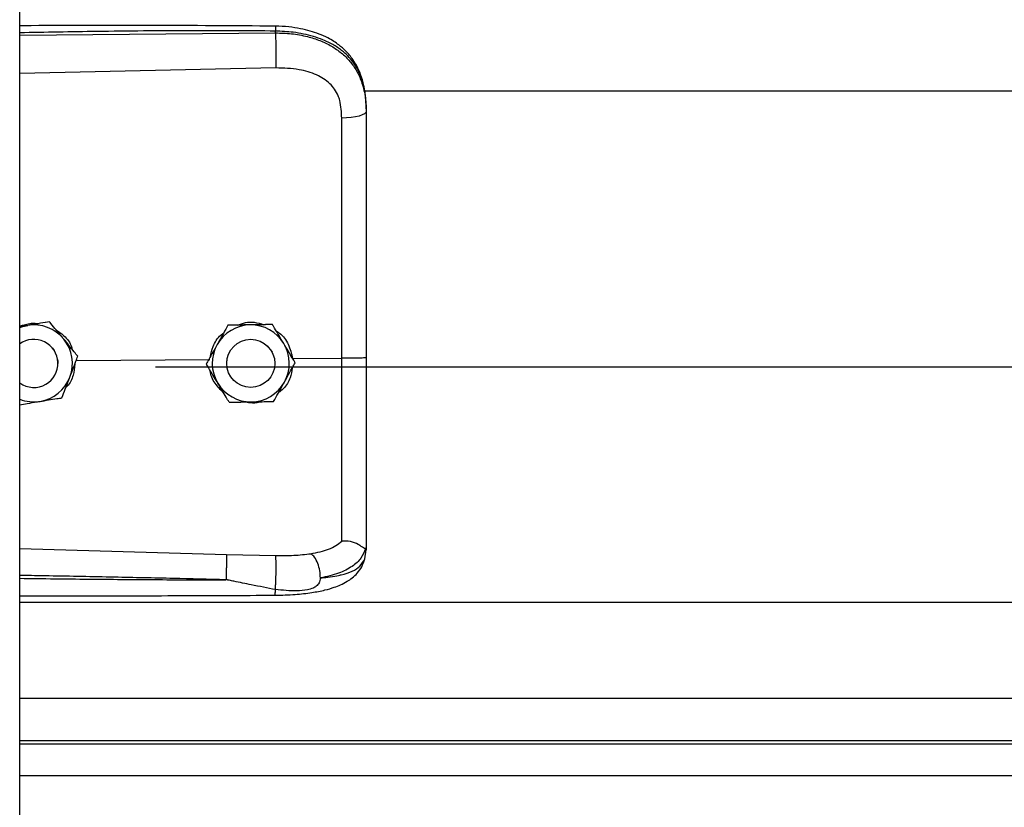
# Model space of a CAD drawing. Header units: inches. Extents: x 170 to 284, y 215 to 248.
# Tile 685 of 1056: x 227.164 to 227.382, y 222.126 to 222.301. Entities that reach past the tile are written whole.
import ezdxf

# ---------------------------------------------------------------- set-up
doc = ezdxf.new("R2010")
doc.units = ezdxf.units.IN
doc.header["$LTSCALE"] = 0.25
doc.header["$MEASUREMENT"] = 0
doc.layers.add('RH FRONT OF HOOD', color=7, linetype='Continuous')

msp = doc.modelspace()

# ---------------------------------------------------------------- linework, layer by layer
at = {"layer": 'RH FRONT OF HOOD'}
for p, q in [((227.163613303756, 220.1328032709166), (227.163613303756, 224.3332527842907)), ((227.163613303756, 222.2976487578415), (227.2204605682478, 222.2981854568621)), ((227.2204605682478, 222.2981854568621), (227.2204605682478, 222.2985968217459)), ((227.2205565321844, 222.2903966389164), (227.163613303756, 222.2891870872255)), ((227.2401614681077, 222.2853214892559), (231.119382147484, 222.2853214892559)), ((227.240656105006, 222.2812622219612), (227.240656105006, 222.28077390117)), ((227.1653878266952, 222.2331207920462), (227.163613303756, 222.2328319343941)), ((227.1702658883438, 222.2339169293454), (227.1693373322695, 222.2337658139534)), ((227.1702658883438, 222.2339152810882), (227.1702658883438, 222.2339169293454)), ((227.2099049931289, 222.2331571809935), (227.2099049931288, 222.2331588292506)), ((227.2197884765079, 222.2333054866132), (227.2197884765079, 222.2333071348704)), ((227.1709067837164, 222.2280566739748), (227.1712977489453, 222.2275116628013)), ((227.2186290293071, 222.2285799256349), (227.2195679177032, 222.2274160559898)), ((227.1765196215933, 222.2262604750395), (227.1765196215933, 222.2262621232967)), ((227.2195679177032, 222.2274160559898), (227.2197099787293, 222.2271629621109)), ((227.2242848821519, 222.2257390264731), (227.2351984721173, 222.2258434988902)), ((227.1721136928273, 222.224670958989), (227.1721136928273, 222.2246717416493)), ((227.1761474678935, 222.2252782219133), (227.205845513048, 222.2255625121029)), ((227.193781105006, 222.2239290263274), (231.165765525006, 222.2239290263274)), ((227.2050916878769, 222.2245236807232), (227.2050916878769, 222.2245253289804)), ((227.2096249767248, 222.224671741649), (227.2096585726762, 222.2252703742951)), ((227.2096249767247, 222.2246717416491), (227.2096249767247, 222.224670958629)), ((227.2203072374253, 222.2251118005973), (227.2203253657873, 222.2246717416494)), ((227.2203253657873, 222.2246709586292), (227.2203253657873, 222.2246717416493)), ((227.2248586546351, 222.2248202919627), (227.2248586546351, 222.2248219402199)), ((227.163613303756, 222.1835153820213), (227.2095489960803, 222.1821835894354)), ((227.2095489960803, 222.1821835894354), (227.2205346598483, 222.1819214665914)), ((227.2403164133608, 222.1812068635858), (227.240656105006, 222.1831920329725)), ((227.240656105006, 222.1837208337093), (227.240656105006, 222.1831920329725)), ((227.163613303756, 222.1715434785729), (231.195933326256, 222.1715434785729)), ((227.163613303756, 222.1501644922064), (231.195933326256, 222.1501644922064)), ((231.195933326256, 222.1406792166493), (227.163613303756, 222.1406792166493)), ((227.163613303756, 222.1400398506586), (231.195933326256, 222.1400398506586)), ((227.163613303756, 222.1330217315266), (231.195933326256, 222.1330217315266))]:
    msp.add_line(p, q, dxfattribs=at)
at = {"layer": 'RH FRONT OF HOOD', "flags": 128}
for points in [[(227.240656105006, 222.28077390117), (227.2405521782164, 222.2804781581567), (227.2402442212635, 222.2801932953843), (227.239743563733, 222.2799297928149), (227.2390686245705, 222.2796973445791), (227.238244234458, 222.2795045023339), (227.2373007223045, 222.2793583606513), (227.2362727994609, 222.2792642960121), (227.235198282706, 222.2792257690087)], [(227.163613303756, 222.2326313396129), (227.1642967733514, 222.2328689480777), (227.1653878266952, 222.2331207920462)], [(227.1720481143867, 222.2255068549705), (227.1720936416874, 222.2251345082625), (227.1721136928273, 222.2246717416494)]]:
    msp.add_lwpolyline(points, dxfattribs=at)
at = {"layer": 'RH FRONT OF HOOD'}
msp.add_circle((227.2149751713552, 222.224670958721), 0.005350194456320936, dxfattribs=at)
for centre, radius, start, end in [((227.1667634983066, 222.2246717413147), 0.00856031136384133, 39.24773070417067, 99.24772960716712), ((227.2149751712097, 222.2246717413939), 0.00856031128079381, 90.85968127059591, 150.8596805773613), ((227.2149751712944, 222.2246717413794), 0.008560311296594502, 30.85968260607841, 90.8596818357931), ((227.1667634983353, 222.2246709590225), 0.005350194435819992, 300.0097421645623, 126.0718999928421), ((227.1667634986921, 222.2246717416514), 0.008560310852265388, 339.2477292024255, 39.24773059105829), ((227.2149751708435, 222.2246717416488), 0.00856031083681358, 150.8596808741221, 210.8596823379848), ((227.2149751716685, 222.2246717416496), 0.008560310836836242, 330.8596808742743, 30.85968233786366), ((227.166763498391, 222.2246717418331), 0.008560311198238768, 279.2477290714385, 339.2477287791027), ((227.1667634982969, 222.2246709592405), 0.005350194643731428, 233.9281021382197, 300.0097413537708), ((227.2149751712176, 222.224671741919), 0.008560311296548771, 210.8596826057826, 270.859681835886), ((227.2149751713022, 222.2246717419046), 0.008560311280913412, 270.8596812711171, 330.8596805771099), ((227.1667634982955, 222.2246717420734), 0.008560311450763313, 248.4076756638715, 279.2477294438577)]:
    msp.add_arc(centre, radius, start, end, dxfattribs=at)
for points, knots in [([(227.2204419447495, 222.299688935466), (227.2112249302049, 222.2997568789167), (227.1931380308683, 222.2998902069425), (227.17419448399, 222.2998328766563), (227.1644687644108, 222.2997800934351), (227.163613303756, 222.2997754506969)], [0, 0, 0, 0, 0.4865830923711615, 0.9548405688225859, 1, 1, 1, 1]), ([(227.2204605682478, 222.2985968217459), (227.2141547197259, 222.2986361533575), (227.2009156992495, 222.2987187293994), (227.1819660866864, 222.2985375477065), (227.169325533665, 222.2983165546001), (227.163613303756, 222.2982166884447)], [0, 0, 0, 0, 0.3326703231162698, 0.6984356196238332, 1, 1, 1, 1]), ([(227.2204417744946, 222.2996730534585), (227.2204429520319, 222.2996770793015), (227.2204469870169, 222.2996908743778), (227.2204522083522, 222.2995759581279), (227.2204588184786, 222.2992831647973), (227.2204598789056, 222.2988672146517), (227.2204605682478, 222.2985968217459)], [0, 0, 0, 0, 0.09787641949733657, 0.3353863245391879, 0.5679606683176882, 1, 1, 1, 1]), ([(227.2405696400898, 222.2833053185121), (227.2404506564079, 222.2843757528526), (227.2402352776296, 222.2863134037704), (227.2394903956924, 222.2888320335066), (227.2386331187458, 222.2907417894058), (227.2375579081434, 222.2924944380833), (227.236242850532, 222.294082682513), (227.2347721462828, 222.295377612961), (227.2333984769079, 222.2963374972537), (227.2319558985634, 222.2971689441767), (227.2295777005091, 222.2982360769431), (227.2266412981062, 222.299048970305), (227.2233323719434, 222.2995774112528), (227.2214406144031, 222.2996504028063), (227.2204419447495, 222.299688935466)], [0, 0, 0, 0, 0.1084465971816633, 0.1963050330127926, 0.2691828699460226, 0.3279968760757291, 0.4149595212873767, 0.4916410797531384, 0.5389760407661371, 0.5941910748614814, 0.6694152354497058, 0.8148545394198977, 0.9022606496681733, 1, 1, 1, 1]), ([(227.240656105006, 222.2812622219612), (227.240593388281, 222.2826186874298), (227.2404749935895, 222.2851793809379), (227.2395054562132, 222.2886703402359), (227.2382162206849, 222.2910822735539), (227.2368523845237, 222.2927849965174), (227.2357694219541, 222.2938283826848), (227.2347104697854, 222.2946568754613), (227.2337210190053, 222.2953168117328), (227.2324866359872, 222.2960118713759), (227.2308926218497, 222.2967375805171), (227.2282289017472, 222.2976456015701), (227.2246938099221, 222.2984055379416), (227.2217872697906, 222.2985368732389), (227.2204605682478, 222.2985968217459)], [0, 0, 0, 0, 0.1307156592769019, 0.2467609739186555, 0.3577928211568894, 0.4170971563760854, 0.4791482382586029, 0.5177152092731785, 0.5590896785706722, 0.6032945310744, 0.6633484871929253, 0.735369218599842, 0.8792082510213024, 1, 1, 1, 1]), ([(227.2204605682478, 222.2981854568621), (227.2204822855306, 222.2976096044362), (227.2205273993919, 222.2964133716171), (227.2205684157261, 222.2941883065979), (227.2205816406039, 222.2920109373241), (227.2205646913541, 222.290921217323), (227.2205565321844, 222.2903966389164)], [0, 0, 0, 0, 0.2406941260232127, 0.499999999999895, 0.7593058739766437, 1, 1, 1, 1]), ([(227.2204605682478, 222.2981854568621), (227.2216573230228, 222.2981537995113), (227.2240896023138, 222.2980894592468), (227.2274191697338, 222.297470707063), (227.2303975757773, 222.2965275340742), (227.2329292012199, 222.2953139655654), (227.2351748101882, 222.2937680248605), (227.2370374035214, 222.2919328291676), (227.2385310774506, 222.2897976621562), (227.2397003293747, 222.2872431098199), (227.240497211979, 222.2841667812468), (227.240602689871, 222.2819144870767), (227.240656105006, 222.28077390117)], [0, 0, 0, 0, 0.1094013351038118, 0.2223468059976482, 0.315179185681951, 0.4102231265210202, 0.5012749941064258, 0.5946006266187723, 0.6834485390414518, 0.7745330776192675, 0.8858211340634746, 1, 1, 1, 1]), ([(227.2347726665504, 222.2831590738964), (227.2347726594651, 222.283159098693), (227.2346701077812, 222.2835180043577), (227.2341749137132, 222.2849241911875), (227.2326388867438, 222.2871268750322), (227.2295718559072, 222.2890301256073), (227.2254556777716, 222.2902417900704), (227.2223029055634, 222.29034144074), (227.2205565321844, 222.2903966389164)], [0, 0, 0, 0, 4.497367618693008e-06, 0.06509473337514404, 0.261670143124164, 0.4753105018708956, 0.709365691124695, 1, 1, 1, 1]), ([(227.235198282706, 222.2792257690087), (227.2351283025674, 222.2805504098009), (227.2350583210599, 222.2818750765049), (227.234772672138, 222.2831590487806), (227.2347726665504, 222.2831590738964)], [0, 0, 0, 0, 0.999980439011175, 1, 1, 1, 1]), ([(227.240656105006, 222.28077390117), (227.240656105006, 222.2771437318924), (227.240656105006, 222.2698728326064), (227.240656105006, 222.2587920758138), (227.240656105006, 222.2476094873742), (227.240656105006, 222.2366408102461), (227.240656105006, 222.2293929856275), (227.240656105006, 222.2259131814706)], [0, 0, 0, 0, 0.2027568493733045, 0.4061035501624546, 0.60886041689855, 0.8122072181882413, 1, 1, 1, 1]), ([(227.2351984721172, 222.2258435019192), (227.2351984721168, 222.2258435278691), (227.235198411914, 222.2292298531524), (227.2351983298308, 222.2362765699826), (227.2351982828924, 222.2469497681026), (227.2351982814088, 222.2578258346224), (227.2351982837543, 222.2686131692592), (227.2351982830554, 222.2756882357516), (227.235198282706, 222.2792257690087)], [0, 0, 0, 0, 1.439079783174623e-06, 0.1877923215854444, 0.3908439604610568, 0.5938956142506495, 0.796947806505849, 1, 1, 1, 1]), ([(227.163613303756, 222.2329508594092), (227.1644509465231, 222.2332314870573), (227.1658601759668, 222.2337036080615), (227.1673332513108, 222.2335849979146), (227.1679307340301, 222.2335368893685)], [0, 0, 0, 0, 0.5943977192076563, 1, 1, 1, 1]), ([(227.1702658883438, 222.2339152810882), (227.1695903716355, 222.2338052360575), (227.1682234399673, 222.233582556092), (227.1665583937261, 222.2333113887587), (227.1656051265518, 222.2331561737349), (227.1653878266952, 222.2331207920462)], [0, 0, 0, 0, 0.42997043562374, 0.870060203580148, 0.9999999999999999, 0.9999999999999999, 0.9999999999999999, 0.9999999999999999]), ([(227.1733927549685, 222.2300897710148), (227.173269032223, 222.2302412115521), (227.1723013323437, 222.231425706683), (227.1712402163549, 222.2327244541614), (227.1703608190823, 222.2338007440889), (227.1702658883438, 222.2339169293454)], [0, 0, 0, 0, 0.1156468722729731, 0.9045342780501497, 1, 1, 1, 1]), ([(227.1733927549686, 222.2300876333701), (227.173269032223, 222.2302390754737), (227.1723013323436, 222.2314235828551), (227.1712402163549, 222.2327225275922), (227.1703608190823, 222.2337990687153), (227.1702658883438, 222.2339152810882)], [0, 0, 0, 0, 0.115646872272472, 0.9045342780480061, 1, 1, 1, 1]), ([(227.2099049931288, 222.2331588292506), (227.2095717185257, 222.2325611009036), (227.2088973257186, 222.2313515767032), (227.2080758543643, 222.2298781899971), (227.2076055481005, 222.2290346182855), (227.2074983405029, 222.2288423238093)], [0, 0, 0, 0, 0.4299704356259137, 0.8700602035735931, 1, 1, 1, 1]), ([(227.2099049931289, 222.2331571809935), (227.2095717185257, 222.2325593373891), (227.2088973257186, 222.2313495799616), (227.2080758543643, 222.229876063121), (227.2076055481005, 222.2290324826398), (227.2074983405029, 222.2288401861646)], [0, 0, 0, 0, 0.4299704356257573, 0.8700602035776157, 1, 1, 1, 1]), ([(227.2148467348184, 222.2332332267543), (227.2135746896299, 222.2332141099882), (227.2118781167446, 222.2331886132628), (227.2102999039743, 222.2331647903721), (227.2099049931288, 222.2331588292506)], [0, 0, 0, 0, 0.7497733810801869, 0.9999999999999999, 0.9999999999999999, 0.9999999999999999, 0.9999999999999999]), ([(227.2148467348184, 222.2332310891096), (227.21357468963, 222.2332120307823), (227.2118781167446, 222.2331866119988), (227.2102999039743, 222.2331630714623), (227.2099049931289, 222.2331571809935)], [0, 0, 0, 0, 0.749773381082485, 1, 1, 1, 1]), ([(227.2120514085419, 222.233191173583), (227.2126203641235, 222.2334044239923), (227.2138018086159, 222.2338472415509), (227.2158463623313, 222.2339023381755), (227.2171835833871, 222.2334955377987), (227.217895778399, 222.2332788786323)], [0, 0, 0, 0, 0.3027399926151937, 0.6286439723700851, 1, 1, 1, 1]), ([(227.2197884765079, 222.2333071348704), (227.2191041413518, 222.2332969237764), (227.2177193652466, 222.2332762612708), (227.2160325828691, 222.2332510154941), (227.2150668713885, 222.233236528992), (227.2148467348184, 222.2332332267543)], [0, 0, 0, 0, 0.4299704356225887, 0.870060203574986, 0.9999999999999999, 0.9999999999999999, 0.9999999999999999, 0.9999999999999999]), ([(227.2197884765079, 222.2333054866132), (227.2191041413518, 222.2332951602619), (227.2177193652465, 222.2332742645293), (227.2160325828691, 222.233248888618), (227.2150668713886, 222.2332343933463), (227.2148467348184, 222.2332310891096)], [0, 0, 0, 0, 0.4299704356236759, 0.8700602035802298, 1, 1, 1, 1]), ([(227.2223235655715, 222.2290647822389), (227.2222232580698, 222.2292326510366), (227.2214387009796, 222.2305456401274), (227.2205784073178, 222.2319852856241), (227.2198654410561, 222.2331783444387), (227.2197884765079, 222.2333071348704)], [0, 0, 0, 0, 0.1156468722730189, 0.9045342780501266, 1, 1, 1, 1]), ([(227.2223235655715, 222.2290626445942), (227.2222232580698, 222.2292305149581), (227.2214387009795, 222.2305435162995), (227.2205784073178, 222.231983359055), (227.2198654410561, 222.233176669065), (227.2197884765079, 222.2333054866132)], [0, 0, 0, 0, 0.1156468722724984, 0.9045342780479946, 1, 1, 1, 1]), ([(227.1715370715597, 222.2322209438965), (227.1721864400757, 222.2317931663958), (227.1736774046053, 222.230810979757), (227.1749790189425, 222.2290785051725), (227.1752549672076, 222.2278421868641), (227.1753103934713, 222.227593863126)], [0, 0, 0, 0, 0.3814222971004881, 0.875754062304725, 1, 1, 1, 1]), ([(227.2060093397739, 222.2261714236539), (227.2061717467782, 222.2269233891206), (227.2065506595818, 222.2286778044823), (227.2076800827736, 222.2305183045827), (227.2087198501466, 222.2312496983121), (227.2089184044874, 222.2313893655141)], [0, 0, 0, 0, 0.3776771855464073, 0.8811610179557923, 1, 1, 1, 1]), ([(227.2206633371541, 222.2318431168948), (227.2209084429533, 222.2316952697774), (227.2220412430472, 222.2310119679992), (227.223515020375, 222.2289125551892), (227.2240221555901, 222.2268220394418), (227.2242848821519, 222.2257390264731)], [0, 0, 0, 0, 0.1174426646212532, 0.5427821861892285, 1, 1, 1, 1]), ([(227.1765196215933, 222.2262621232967), (227.1762555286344, 222.2265854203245), (227.1752563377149, 222.2278086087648), (227.174182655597, 222.22912287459), (227.1733927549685, 222.2300897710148)], [0, 0, 0, 0, 0.2643068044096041, 1, 1, 1, 1]), ([(227.1765196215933, 222.2262604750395), (227.1762555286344, 222.226583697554), (227.1752563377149, 222.2278066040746), (227.174182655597, 222.2291207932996), (227.1733927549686, 222.2300876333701)], [0, 0, 0, 0, 0.2643068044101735, 1, 1, 1, 1]), ([(227.2074983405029, 222.2288423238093), (227.2068788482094, 222.2277311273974), (227.2060526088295, 222.2262490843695), (227.2052840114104, 222.2248703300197), (227.2050916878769, 222.2245253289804)], [0, 0, 0, 0, 0.7497733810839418, 0.9999999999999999, 0.9999999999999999, 0.9999999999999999, 0.9999999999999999]), ([(227.2074983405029, 222.2288401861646), (227.2068788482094, 222.2277290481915), (227.2060526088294, 222.2262470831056), (227.2052840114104, 222.2248686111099), (227.2050916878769, 222.2245236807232)], [0, 0, 0, 0, 0.7497733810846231, 1, 1, 1, 1]), ([(227.2248586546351, 222.2248219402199), (227.2246445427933, 222.2251803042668), (227.2238344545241, 222.2265361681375), (227.2229639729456, 222.2279930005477), (227.2223235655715, 222.2290647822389)], [0, 0, 0, 0, 0.2643068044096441, 1, 1, 1, 1]), ([(227.2248586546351, 222.2248202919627), (227.2246445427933, 222.2251785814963), (227.2238344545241, 222.2265341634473), (227.2229639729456, 222.2279909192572), (227.2223235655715, 222.2290626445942)], [0, 0, 0, 0, 0.2643068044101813, 1, 1, 1, 1]), ([(227.1747684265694, 222.2216385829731), (227.1752191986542, 222.2228282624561), (227.1758204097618, 222.2244149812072), (227.1763796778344, 222.2258911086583), (227.1765196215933, 222.2262604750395)], [0, 0, 0, 0, 0.7497733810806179, 1, 1, 1, 1]), ([(227.2351982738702, 222.1851529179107), (227.2351982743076, 222.1854156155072), (227.2351982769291, 222.1869900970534), (227.2351982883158, 222.1904214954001), (227.2351983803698, 222.1960228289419), (227.2351986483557, 222.2024626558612), (227.2351990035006, 222.2096886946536), (227.2351992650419, 222.2175635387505), (227.2351992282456, 222.2230915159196), (227.2351991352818, 222.2258434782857), (227.2351991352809, 222.2258435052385)], [0, 0, 0, 0, 0.03155846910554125, 0.1891461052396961, 0.3467338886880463, 0.5043277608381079, 0.6619226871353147, 0.8309600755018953, 0.9999983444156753, 1, 1, 1, 1]), ([(227.240656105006, 222.2259131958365), (227.2405749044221, 222.2259018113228), (227.240412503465, 222.2258790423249), (227.2391596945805, 222.2258510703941), (227.2373622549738, 222.2258350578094), (227.2359201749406, 222.2258406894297), (227.2351991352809, 222.2258435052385)], [0, 0, 0, 0, 0.2500007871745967, 0.5000009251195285, 0.7500005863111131, 1, 1, 1, 1]), ([(227.240656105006, 222.2259131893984), (227.240656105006, 222.2228758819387), (227.240656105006, 222.2167004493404), (227.240656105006, 222.2079134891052), (227.240656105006, 222.1997468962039), (227.240656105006, 222.1931668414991), (227.240656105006, 222.1877821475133), (227.240656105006, 222.1850816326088), (227.240656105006, 222.1837208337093)], [0, 0, 0, 0, 0.1870908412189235, 0.3803918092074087, 0.5558755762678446, 0.7364481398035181, 0.8671952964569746, 1, 1, 1, 1]), ([(227.1758536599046, 222.2245027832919), (227.1757775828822, 222.2236770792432), (227.1756155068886, 222.2219179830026), (227.1747666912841, 222.2201100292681), (227.1739824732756, 222.21940933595), (227.1738936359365, 222.2193299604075)], [0, 0, 0, 0, 0.4395923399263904, 0.9365162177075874, 1, 1, 1, 1]), ([(227.2076267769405, 222.2202808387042), (227.2075264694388, 222.2204487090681), (227.2067419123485, 222.2217617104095), (227.2058816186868, 222.223201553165), (227.2051686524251, 222.224394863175), (227.2050916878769, 222.2245236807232)], [0, 0, 0, 0, 0.1156468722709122, 0.9045342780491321, 1, 1, 1, 1]), ([(227.2241787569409, 222.2236006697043), (227.224066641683, 222.2228874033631), (227.2238039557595, 222.2212162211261), (227.2226496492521, 222.2192935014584), (227.2215149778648, 222.2184420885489), (227.221150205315, 222.2181683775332)], [0, 0, 0, 0, 0.3356490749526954, 0.7864254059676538, 1, 1, 1, 1]), ([(227.2224520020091, 222.2205032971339), (227.2230714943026, 222.2216144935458), (227.2238977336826, 222.2230965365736), (227.2246663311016, 222.2244752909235), (227.2248586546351, 222.2248202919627)], [0, 0, 0, 0, 0.7497733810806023, 1, 1, 1, 1]), ([(227.1730172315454, 222.2170171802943), (227.1732597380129, 222.2176571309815), (227.1737504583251, 222.2189520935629), (227.1743481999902, 222.2205295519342), (227.1746904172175, 222.221432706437), (227.1747684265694, 222.2216385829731)], [0, 0, 0, 0, 0.4299704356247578, 0.8700602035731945, 0.9999999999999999, 0.9999999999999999, 0.9999999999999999, 0.9999999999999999]), ([(227.2089075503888, 222.2181374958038), (227.2082564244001, 222.2187996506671), (227.2069083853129, 222.2201705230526), (227.2060067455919, 222.2220414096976), (227.205962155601, 222.2230544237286), (227.2059615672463, 222.2230677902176)], [0, 0, 0, 0, 0.4797011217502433, 0.9931347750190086, 1, 1, 1, 1]), ([(227.2101618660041, 222.2160384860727), (227.2099477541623, 222.2163967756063), (227.2091376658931, 222.2177523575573), (227.2082671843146, 222.2192091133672), (227.2076267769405, 222.2202808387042)], [0, 0, 0, 0, 0.2643068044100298, 1, 1, 1, 1]), ([(227.2200453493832, 222.2161867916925), (227.2203786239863, 222.2167845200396), (227.2210530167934, 222.21799404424), (227.2218744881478, 222.219467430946), (227.2223447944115, 222.2203110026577), (227.2224520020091, 222.2205032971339)], [0, 0, 0, 0, 0.4299704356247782, 0.8700602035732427, 1, 1, 1, 1]), ([(227.163613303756, 222.2154860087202), (227.1641730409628, 222.2155770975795), (227.16542477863, 222.2157807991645), (227.1669687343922, 222.2160321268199), (227.1679218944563, 222.2161873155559), (227.1681391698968, 222.2162226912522)], [0, 0, 0, 0, 0.3844201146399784, 0.8596768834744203, 1, 1, 1, 1]), ([(227.1681391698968, 222.2162226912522), (227.169394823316, 222.2164271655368), (227.1710695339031, 222.2166998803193), (227.1726274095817, 222.2169536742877), (227.1730172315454, 222.2170171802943)], [0, 0, 0, 0, 0.7497733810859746, 1, 1, 1, 1]), ([(227.2101618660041, 222.2160384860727), (227.2108462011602, 222.2160486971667), (227.2122309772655, 222.2160693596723), (227.213917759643, 222.216094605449), (227.2148834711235, 222.2161090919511), (227.2151036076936, 222.2161123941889)], [0, 0, 0, 0, 0.4299704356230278, 0.8700602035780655, 1, 1, 1, 1]), ([(227.2172478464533, 222.2161446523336), (227.2171539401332, 222.2161080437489), (227.2163795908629, 222.2158061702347), (227.215083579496, 222.2157471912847), (227.2139755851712, 222.2159997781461), (227.2135816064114, 222.2160895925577)], [0, 0, 0, 0, 0.0816716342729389, 0.6734623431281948, 1, 1, 1, 1]), ([(227.2151036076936, 222.2161123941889), (227.2163756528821, 222.2161315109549), (227.2180722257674, 222.2161570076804), (227.2196504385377, 222.2161808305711), (227.2200453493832, 222.2161867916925)], [0, 0, 0, 0, 0.7497733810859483, 1, 1, 1, 1]), ([(227.2283641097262, 222.1823288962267), (227.2297376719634, 222.1826167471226), (227.2318220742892, 222.1830535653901), (227.2339978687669, 222.1840942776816), (227.2347968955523, 222.1847995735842), (227.2351983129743, 222.1851539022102)], [0, 0, 0, 0, 0.4901989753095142, 0.7438846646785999, 0.9999999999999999, 0.9999999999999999, 0.9999999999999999, 0.9999999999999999]), ([(227.2404590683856, 222.1834705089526), (227.2404099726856, 222.1834619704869), (227.2403091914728, 222.1834444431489), (227.2400175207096, 222.1836306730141), (227.2395521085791, 222.1839615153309), (227.2386758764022, 222.1845415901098), (227.2371966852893, 222.1851597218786), (227.2358558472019, 222.1851558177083), (227.235198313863, 222.185153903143)], [0, 0, 0, 0, 0.1136768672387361, 0.2333502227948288, 0.3620694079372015, 0.501916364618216, 0.7557448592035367, 0.9999999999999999, 0.9999999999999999, 0.9999999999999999, 0.9999999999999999]), ([(227.2095490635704, 222.1821835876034), (227.2095557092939, 222.1819447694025), (227.2095659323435, 222.1815773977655), (227.209563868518, 222.180715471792), (227.2095562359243, 222.1799406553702), (227.2095420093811, 222.1790801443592), (227.2095170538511, 222.1779207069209), (227.2094906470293, 222.1770773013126), (227.2094734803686, 222.1765290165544)], [0, 0, 0, 0, 0.2394514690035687, 0.3683457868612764, 0.4999761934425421, 0.6316105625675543, 0.7605158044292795, 0.9999999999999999, 0.9999999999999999, 0.9999999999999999, 0.9999999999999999]), ([(227.2205346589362, 222.1819214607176), (227.2218867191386, 222.1819141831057), (227.2245887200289, 222.1818996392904), (227.2270953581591, 222.1821841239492), (227.2283476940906, 222.1823262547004)], [0, 0, 0, 0, 0.5003922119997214, 1, 1, 1, 1]), ([(227.2304531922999, 222.1769277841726), (227.2304283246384, 222.1774577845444), (227.2303766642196, 222.1785588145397), (227.2299009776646, 222.1802212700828), (227.2291962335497, 222.1816093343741), (227.2286330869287, 222.1820947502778), (227.2283618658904, 222.1823285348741)], [0, 0, 0, 0, 0.2405618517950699, 0.4997464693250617, 0.7590693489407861, 1, 1, 1, 1]), ([(227.2404632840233, 222.1834703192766), (227.2401876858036, 222.1827483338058), (227.2396216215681, 222.1812654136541), (227.237568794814, 222.1794321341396), (227.2345805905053, 222.1778740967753), (227.2318535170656, 222.177250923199), (227.2304536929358, 222.1769310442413)], [0, 0, 0, 0, 0.2305257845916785, 0.4734878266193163, 0.7297379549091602, 0.9999999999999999, 0.9999999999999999, 0.9999999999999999, 0.9999999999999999]), ([(227.240656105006, 222.1837208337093), (227.2406560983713, 222.1837195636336), (227.2406560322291, 222.1837069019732), (227.240648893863, 222.183602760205), (227.2405504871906, 222.1835244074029), (227.2404627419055, 222.1834545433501)], [0, 0, 0, 0, 0.01193493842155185, 0.118981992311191, 1, 1, 1, 1]), ([(227.2204035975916, 222.1730978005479), (227.2218916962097, 222.173133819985), (227.2246728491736, 222.1732011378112), (227.2284077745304, 222.1736241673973), (227.231283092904, 222.1741834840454), (227.233384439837, 222.1747919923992), (227.2349672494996, 222.1754001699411), (227.2363429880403, 222.1760954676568), (227.237614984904, 222.1769782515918), (227.2387421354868, 222.1780530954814), (227.239755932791, 222.1794719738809), (227.2401105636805, 222.1805739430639), (227.2402994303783, 222.1811608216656)], [0, 0, 0, 0, 0.1696911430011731, 0.31714096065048, 0.4424359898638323, 0.5384364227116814, 0.6083291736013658, 0.6840959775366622, 0.7426779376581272, 0.8151683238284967, 0.901563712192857, 1, 1, 1, 1]), ([(227.2204492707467, 222.1743509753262), (227.2204652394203, 222.1745915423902), (227.2204989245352, 222.1750990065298), (227.2205437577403, 222.1761091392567), (227.2205808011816, 222.1772965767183), (227.2206035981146, 222.1785684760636), (227.2206087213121, 222.1797719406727), (227.2205963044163, 222.1807678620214), (227.2205712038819, 222.1815072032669), (227.2205464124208, 222.1817882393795), (227.2205346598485, 222.1819214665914)], [0, 0, 0, 0, 0.1098512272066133, 0.2317256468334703, 0.3631776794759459, 0.4999999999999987, 0.6368223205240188, 0.7682743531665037, 0.890148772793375, 1, 1, 1, 1]), ([(227.2304547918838, 222.1769293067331), (227.2310010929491, 222.1769864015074), (227.2323060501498, 222.1771227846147), (227.2337048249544, 222.1773509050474), (227.2346598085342, 222.1775447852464), (227.2358931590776, 222.1778226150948), (227.2375795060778, 222.1783888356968), (227.2393992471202, 222.1795143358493), (227.2400047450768, 222.1806317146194), (227.2403164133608, 222.1812068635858)], [0, 0, 0, 0, 0.1091879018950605, 0.2608187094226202, 0.3077983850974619, 0.3355235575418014, 0.5627886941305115, 0.7749539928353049, 1, 1, 1, 1]), ([(227.2094733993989, 222.1765266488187), (227.2055733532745, 222.1766259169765), (227.1973032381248, 222.1768364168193), (227.1841913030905, 222.1771185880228), (227.1732434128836, 222.1773311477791), (227.1662272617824, 222.1774592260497), (227.1640522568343, 222.1774972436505), (227.163613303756, 222.1775049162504)], [0, 0, 0, 0, 0.2551597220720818, 0.5410705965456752, 0.8577348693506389, 0.9712884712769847, 1, 1, 1, 1]), ([(227.163613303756, 222.1768598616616), (227.1662109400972, 222.176827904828), (227.1712769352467, 222.1767655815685), (227.1788410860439, 222.176684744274), (227.1864933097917, 222.1766154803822), (227.194251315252, 222.1765639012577), (227.2019738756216, 222.1765308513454), (227.2070107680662, 222.1765280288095), (227.209473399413, 222.1765266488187)], [0, 0, 0, 0, 0.1699411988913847, 0.3314248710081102, 0.494842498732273, 0.6705311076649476, 0.8389164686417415, 1, 1, 1, 1]), ([(227.2204492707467, 222.1743509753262), (227.2186684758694, 222.1746970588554), (227.2156134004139, 222.175290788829), (227.2121774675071, 222.1760108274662), (227.2104392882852, 222.176368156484), (227.2099417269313, 222.1764693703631), (227.2097911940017, 222.1764953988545), (227.2097408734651, 222.1765040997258)], [0, 0, 0, 0, 0.5022803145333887, 0.8616962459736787, 0.9584272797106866, 0.9861029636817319, 1, 1, 1, 1]), ([(227.2304545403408, 222.1769260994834), (227.2303800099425, 222.1765557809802), (227.2302761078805, 222.176039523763), (227.2299043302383, 222.1754421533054), (227.2294837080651, 222.1750092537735), (227.2286799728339, 222.1745647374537), (227.227202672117, 222.1742031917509), (227.2244418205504, 222.1739630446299), (227.2220450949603, 222.1741959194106), (227.2204492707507, 222.1743509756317)], [0, 0, 0, 0, 0.1001269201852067, 0.1395859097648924, 0.1897135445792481, 0.2582342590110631, 0.3697357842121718, 0.5803479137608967, 1, 1, 1, 1]), ([(227.2204035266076, 222.1731196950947), (227.2204042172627, 222.1731128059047), (227.2204107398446, 222.1730477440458), (227.220421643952, 222.1732374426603), (227.2204357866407, 222.1735643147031), (227.2204444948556, 222.1739968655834), (227.2204484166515, 222.1742876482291), (227.2204492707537, 222.1743509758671)], [0, 0, 0, 0, 0.03436730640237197, 0.324566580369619, 0.6210149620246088, 0.9174633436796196, 1, 1, 1, 1]), ([(227.163613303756, 222.172960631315), (227.1672794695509, 222.1729613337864), (227.1787519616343, 222.1729635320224), (227.197682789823, 222.1729913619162), (227.2129459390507, 222.1730628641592), (227.2204035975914, 222.1730978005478)], [0, 0, 0, 0, 0.1936599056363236, 0.6060178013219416, 0.9999999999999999, 0.9999999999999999, 0.9999999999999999, 0.9999999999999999])]:
    msp.add_open_spline(points, degree=3, knots=knots, dxfattribs=at)

doc.saveas('drawing.dxf')
